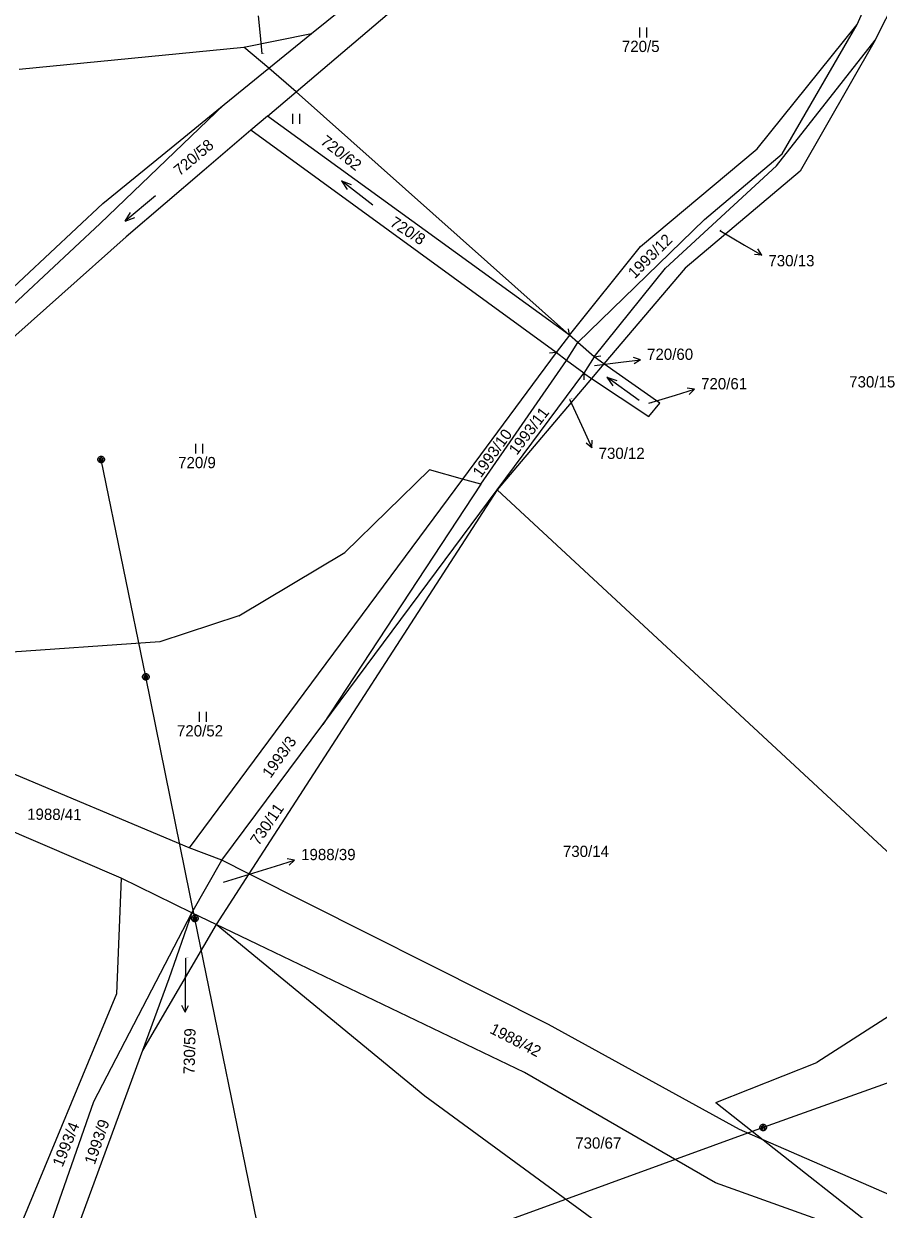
# Model space of a CAD drawing. Extents: x -795483 to -789093, y -1112258 to -1108741.
# Drawn here: x -790491.8 to -790362.9, y -1110458.6 to -1110279.7 of the extents above; entities that cross this region are included whole.
import ezdxf

# ---------------------------------------------------------------- set-up
doc = ezdxf.new("R2010")
doc.units = 0
for name, color, linetype in [('Komunikace', 7, 'Continuous'), ('Popis vodovodních řadů', 7, 'Continuous'), ('Vrstva 1', 7, 'Continuous'), ('Vrstva 12', 7, 'Continuous'), ('Vrstva 14', 7, 'Continuous'), ('Vrstva 16', 7, 'Continuous'), ('Vrstva 2', 7, 'Continuous'), ('Vrstva 23', 7, 'Continuous'), ('Vrstva 26', 7, 'Continuous')]:
    doc.layers.add(name, color=color, linetype=linetype)

msp = doc.modelspace()

# ---------------------------------------------------------------- linework, layer by layer
at = {"layer": 'Komunikace'}
for p, q in [((-790455.84, -1110284.2), (-790456.1, -1110281.47)), ((-790386.78, -1110310.88), (-790383.03, -1110313.07)), ((-790405.7, -1110331.26), (-790401.73, -1110330.77)), ((-790397.46, -1110336.95), (-790393.47, -1110335.73)), ((-790409.46, -1110336.32), (-790407.32, -1110340.94)), ((-790461.68, -1110409.24), (-790453.82, -1110406.81)), ((-790467.38, -1110420.7), (-790467.43, -1110425.87))]:
    msp.add_line(p, q, dxfattribs=at)
at = {"layer": 'Popis vodovodních řadů'}
for p, q in [((-790409.47, -1110326.69), (-790409.61, -1110325.71)), ((-790411.49, -1110329.32), (-790412.48, -1110329.38)), ((-790405.73, -1110329.97), (-790404.75, -1110329.81)), ((-790407.3, -1110332.43), (-790407.31, -1110333.42))]:
    msp.add_line(p, q, dxfattribs=at)
at = {"layer": 'Vrstva 1'}
for p, q in [((-790366.07, -1110279.81), (-790352.89, -1110250.56)), ((-790363.32, -1110282.13), (-790348.41, -1110252.59)), ((-790450.7, -1110289.93), (-790410.39, -1110255.67)), ((-790448.4, -1110281.15), (-790426.99, -1110263.72)), ((-790381.13, -1110298.55), (-790366.07, -1110279.81)), ((-790377.38, -1110299.33), (-790366.07, -1110279.81)), ((-790458.59, -1110283.19), (-790448.4, -1110281.15)), ((-790454.84, -1110286.39), (-790448.4, -1110281.15)), ((-790378.2, -1110301.12), (-790363.32, -1110282.13)), ((-790363.32, -1110282.13), (-790374.65, -1110301.92)), ((-790492.49, -1110286.51), (-790458.59, -1110283.19)), ((-790454.84, -1110286.39), (-790458.59, -1110283.19)), ((-790461.55, -1110291.86), (-790454.84, -1110286.39)), ((-790450.7, -1110289.93), (-790454.84, -1110286.39)), ((-790455.03, -1110293.61), (-790450.7, -1110289.93)), ((-790409.47, -1110326.69), (-790450.7, -1110289.93)), ((-790480.27, -1110309.82), (-790461.55, -1110291.86)), ((-790468.22, -1110297.29), (-790461.55, -1110291.86)), ((-790455.03, -1110293.61), (-790457.52, -1110295.73)), ((-790409.47, -1110326.69), (-790455.03, -1110293.61)), ((-790457.52, -1110295.73), (-790464.6, -1110301.75)), ((-790411.49, -1110329.32), (-790457.52, -1110295.73)), ((-790479.88, -1110306.79), (-790468.22, -1110297.29)), ((-790398.72, -1110313.32), (-790381.13, -1110298.55)), ((-790389.09, -1110309.23), (-790377.38, -1110299.33)), ((-790464.6, -1110301.75), (-790476.34, -1110311.86)), ((-790394.95, -1110316.55), (-790378.2, -1110301.12)), ((-790374.65, -1110301.92), (-790392, -1110316.55)), ((-790512.54, -1110337.36), (-790479.88, -1110306.79)), ((-790522.59, -1110349.3), (-790480.27, -1110309.82)), ((-790408.2, -1110327.81), (-790389.09, -1110309.23)), ((-790476.34, -1110311.86), (-790509.69, -1110341.47)), ((-790409.47, -1110326.69), (-790398.72, -1110313.32)), ((-790405.73, -1110329.97), (-790394.95, -1110316.55)), ((-790392, -1110316.55), (-790404.25, -1110331.01)), ((-790408.2, -1110327.81), (-790409.47, -1110326.69)), ((-790409.89, -1110330.51), (-790408.2, -1110327.81)), ((-790405.73, -1110329.97), (-790408.2, -1110327.81)), ((-790411.49, -1110329.32), (-790425.61, -1110348.39)), ((-790409.89, -1110330.51), (-790411.49, -1110329.32)), ((-790404.25, -1110331.01), (-790405.73, -1110329.97)), ((-790422.81, -1110349.18), (-790409.89, -1110330.51)), ((-790407.3, -1110332.43), (-790409.89, -1110330.51)), ((-790404.25, -1110331.01), (-790406.12, -1110333.21)), ((-790395.83, -1110336.92), (-790404.25, -1110331.01)), ((-790420.36, -1110350.01), (-790407.3, -1110332.43)), ((-790406.12, -1110333.21), (-790420.36, -1110350.01)), ((-790407.3, -1110332.43), (-790406.12, -1110333.21)), ((-790406.12, -1110333.21), (-790397.46, -1110338.96)), ((-790397.46, -1110338.96), (-790395.83, -1110336.92)), ((-790430.59, -1110347), (-790443.36, -1110359.46)), ((-790425.61, -1110348.39), (-790430.59, -1110347)), ((-790425.61, -1110348.39), (-790466.84, -1110404.07)), ((-790420.36, -1110350.01), (-790457.85, -1110407.97)), ((-790422.81, -1110349.18), (-790446.68, -1110385.44)), ((-790446.68, -1110385.44), (-790420.36, -1110350.01)), ((-790422.81, -1110349.18), (-790425.61, -1110348.39)), ((-790350.93, -1110414.44), (-790420.36, -1110350.01)), ((-790459.35, -1110369.02), (-790443.36, -1110359.46)), ((-790459.35, -1110369.02), (-790471.29, -1110372.96)), ((-790471.29, -1110372.96), (-790496.41, -1110374.73)), ((-790466.84, -1110404.07), (-790512.92, -1110384.69)), ((-790461.9, -1110405.93), (-790446.68, -1110385.44)), ((-790477.12, -1110408.65), (-790509.28, -1110394.84)), ((-790461.9, -1110405.93), (-790466.84, -1110404.07)), ((-790466.44, -1110413.86), (-790461.9, -1110405.93)), ((-790457.85, -1110407.97), (-790461.9, -1110405.93)), ((-790477.12, -1110408.65), (-790477.81, -1110426.08)), ((-790466.44, -1110413.86), (-790477.12, -1110408.65)), ((-790457.85, -1110407.97), (-790462.79, -1110415.61)), ((-790412.61, -1110430.74), (-790457.85, -1110407.97)), ((-790481.22, -1110442.37), (-790466.44, -1110413.86)), ((-790466.44, -1110413.86), (-790469.9, -1110423.83)), ((-790462.79, -1110415.61), (-790466.44, -1110413.86)), ((-790462.79, -1110415.61), (-790473.89, -1110434.66)), ((-790431.29, -1110441.57), (-790462.79, -1110415.61)), ((-790416.24, -1110437.95), (-790462.79, -1110415.61)), ((-790469.9, -1110423.83), (-790473.89, -1110434.66)), ((-790477.81, -1110426.08), (-790496.08, -1110470.1)), ((-790360.48, -1110428.98), (-790372.11, -1110436.46)), ((-790383.79, -1110446.57), (-790412.61, -1110430.74)), ((-790473.89, -1110434.66), (-790487.2, -1110470.86)), ((-790387.36, -1110442.51), (-790372.11, -1110436.46)), ((-790387.43, -1110454.62), (-790416.24, -1110437.95)), ((-790488.28, -1110462.52), (-790481.22, -1110442.37)), ((-790402.01, -1110462.96), (-790431.29, -1110441.57)), ((-790387.36, -1110442.51), (-790380.22, -1110448.13)), ((-790380.22, -1110448.13), (-790383.79, -1110446.57)), ((-790313.17, -1110477.45), (-790380.22, -1110448.13)), ((-790380.22, -1110448.13), (-790362.97, -1110461.71)), ((-790371.41, -1110460.37), (-790387.43, -1110454.62))]:
    msp.add_line(p, q, dxfattribs=at)
at = {"layer": 'Vrstva 12'}
for p, q in [((-790473.37, -1110378.23), (-790480.14, -1110345.46)), ((-790465.99, -1110414.73), (-790473.37, -1110378.23)), ((-790454.09, -1110472.82), (-790465.99, -1110414.73)), ((-790293.63, -1110415.3), (-790380.24, -1110446.28)), ((-790380.24, -1110446.28), (-790418.77, -1110460.32))]:
    msp.add_line(p, q, dxfattribs=at)
at = {"layer": 'Vrstva 16'}
for p, q in [((-790456.1, -1110281.47), (-790456.38, -1110278.48)), ((-790383.03, -1110313.07), (-790380.44, -1110314.58)), ((-790380.44, -1110314.58), (-790381.05, -1110313.65)), ((-790380.44, -1110314.58), (-790381.55, -1110314.51)), ((-790401.73, -1110330.77), (-790398.75, -1110330.41)), ((-790398.75, -1110330.41), (-790399.81, -1110330.03)), ((-790398.75, -1110330.41), (-790399.68, -1110331.02)), ((-790393.47, -1110335.73), (-790390.6, -1110334.85)), ((-790390.6, -1110334.85), (-790391.7, -1110334.67)), ((-790390.6, -1110334.85), (-790391.41, -1110335.62)), ((-790407.32, -1110340.94), (-790406.06, -1110343.66)), ((-790406.06, -1110343.66), (-790406.93, -1110342.96)), ((-790406.06, -1110343.66), (-790406.03, -1110342.54)), ((-790453.82, -1110406.81), (-790450.95, -1110405.92)), ((-790450.95, -1110405.92), (-790452.06, -1110405.74)), ((-790450.95, -1110405.92), (-790451.76, -1110406.7)), ((-790467.43, -1110425.87), (-790467.46, -1110428.87)), ((-790467.46, -1110428.87), (-790467.95, -1110427.86)), ((-790467.46, -1110428.87), (-790466.95, -1110427.87))]:
    msp.add_line(p, q, dxfattribs=at)
at = {"layer": 'Vrstva 2'}
for p, q in [((-790409.47, -1110326.69), (-790411.49, -1110329.32)), ((-790405.73, -1110329.97), (-790407.3, -1110332.43))]:
    msp.add_line(p, q, dxfattribs=at)
at = {"layer": 'Vrstva 23'}
for p, q in [((-790398.83, -1110281.74), (-790398.83, -1110280.24)), ((-790397.83, -1110280.24), (-790397.83, -1110281.74)), ((-790451.21, -1110294.79), (-790451.21, -1110293.29)), ((-790450.21, -1110293.29), (-790450.21, -1110294.79)), ((-790439.14, -1110307.06), (-790443.88, -1110303.4)), ((-790443.88, -1110303.4), (-790443, -1110304.71)), ((-790443.88, -1110303.4), (-790442.39, -1110303.92)), ((-790471.91, -1110305.63), (-790476.51, -1110309.49)), ((-790476.51, -1110309.49), (-790475.68, -1110308.14)), ((-790476.51, -1110309.49), (-790475.04, -1110308.91)), ((-790398.95, -1110336.54), (-790403.83, -1110333.04)), ((-790403.83, -1110333.04), (-790402.9, -1110334.32)), ((-790403.83, -1110333.04), (-790402.32, -1110333.51)), ((-790465.83, -1110344.56), (-790465.83, -1110343.06)), ((-790464.83, -1110343.06), (-790464.83, -1110344.56)), ((-790465.28, -1110385.05), (-790465.28, -1110383.55)), ((-790464.28, -1110383.55), (-790464.28, -1110385.05))]:
    msp.add_line(p, q, dxfattribs=at)
at = {"layer": 'Vrstva 26'}
for p, q in [((-790480.64, -1110345.36), (-790480.54, -1110345.16)), ((-790480.64, -1110345.56), (-790480.64, -1110345.36)), ((-790480.54, -1110345.76), (-790480.64, -1110345.56)), ((-790480.54, -1110345.16), (-790480.44, -1110345.06)), ((-790480.44, -1110345.86), (-790480.54, -1110345.76)), ((-790480.44, -1110345.06), (-790480.24, -1110344.96)), ((-790480.44, -1110345.26), (-790480.44, -1110345.66)), ((-790480.44, -1110345.66), (-790480.24, -1110345.76)), ((-790480.24, -1110345.96), (-790480.44, -1110345.86)), ((-790480.24, -1110344.96), (-790480.04, -1110344.96)), ((-790480.24, -1110345.76), (-790480.24, -1110345.16)), ((-790480.24, -1110345.16), (-790480.04, -1110345.16)), ((-790480.04, -1110345.96), (-790480.24, -1110345.96)), ((-790480.04, -1110344.96), (-790479.84, -1110345.06)), ((-790480.04, -1110345.16), (-790480.04, -1110345.76)), ((-790480.04, -1110345.76), (-790479.84, -1110345.66)), ((-790479.84, -1110345.86), (-790480.04, -1110345.96)), ((-790479.84, -1110345.06), (-790479.74, -1110345.16)), ((-790479.84, -1110345.66), (-790479.84, -1110345.26)), ((-790479.74, -1110345.76), (-790479.84, -1110345.86)), ((-790479.74, -1110345.16), (-790479.64, -1110345.36)), ((-790479.64, -1110345.56), (-790479.74, -1110345.76)), ((-790479.64, -1110345.36), (-790479.64, -1110345.56)), ((-790473.87, -1110378.13), (-790473.77, -1110377.93)), ((-790473.87, -1110378.33), (-790473.87, -1110378.13)), ((-790473.77, -1110378.53), (-790473.87, -1110378.33)), ((-790473.77, -1110377.93), (-790473.67, -1110377.83)), ((-790473.67, -1110378.63), (-790473.77, -1110378.53)), ((-790473.67, -1110377.83), (-790473.47, -1110377.73)), ((-790473.67, -1110378.03), (-790473.67, -1110378.43)), ((-790473.67, -1110378.43), (-790473.47, -1110378.53)), ((-790473.47, -1110378.73), (-790473.67, -1110378.63)), ((-790473.47, -1110377.73), (-790473.27, -1110377.73)), ((-790473.47, -1110378.53), (-790473.47, -1110377.93)), ((-790473.47, -1110377.93), (-790473.27, -1110377.93)), ((-790473.27, -1110378.73), (-790473.47, -1110378.73)), ((-790473.27, -1110377.73), (-790473.07, -1110377.83)), ((-790473.27, -1110377.93), (-790473.27, -1110378.53)), ((-790473.27, -1110378.53), (-790473.07, -1110378.43)), ((-790473.07, -1110378.63), (-790473.27, -1110378.73)), ((-790473.07, -1110377.83), (-790472.97, -1110377.93)), ((-790473.07, -1110378.43), (-790473.07, -1110378.03)), ((-790472.97, -1110378.53), (-790473.07, -1110378.63)), ((-790472.97, -1110377.93), (-790472.87, -1110378.13)), ((-790472.87, -1110378.33), (-790472.97, -1110378.53)), ((-790472.87, -1110378.13), (-790472.87, -1110378.33)), ((-790466.49, -1110414.63), (-790466.39, -1110414.43)), ((-790466.39, -1110414.43), (-790466.29, -1110414.33)), ((-790466.29, -1110414.33), (-790466.09, -1110414.23)), ((-790466.29, -1110414.53), (-790466.29, -1110414.93)), ((-790466.09, -1110414.23), (-790465.89, -1110414.23)), ((-790466.09, -1110415.03), (-790466.09, -1110414.43)), ((-790466.09, -1110414.43), (-790465.89, -1110414.43)), ((-790465.89, -1110414.23), (-790465.69, -1110414.33)), ((-790465.89, -1110414.43), (-790465.89, -1110415.03)), ((-790465.69, -1110414.33), (-790465.59, -1110414.43)), ((-790465.69, -1110414.93), (-790465.69, -1110414.53)), ((-790465.59, -1110414.43), (-790465.49, -1110414.63)), ((-790466.49, -1110414.83), (-790466.49, -1110414.63)), ((-790466.39, -1110415.03), (-790466.49, -1110414.83)), ((-790466.29, -1110415.13), (-790466.39, -1110415.03)), ((-790466.29, -1110414.93), (-790466.09, -1110415.03)), ((-790466.09, -1110415.23), (-790466.29, -1110415.13)), ((-790465.89, -1110415.23), (-790466.09, -1110415.23)), ((-790465.89, -1110415.03), (-790465.69, -1110414.93)), ((-790465.69, -1110415.13), (-790465.89, -1110415.23)), ((-790465.59, -1110415.03), (-790465.69, -1110415.13)), ((-790465.49, -1110414.83), (-790465.59, -1110415.03)), ((-790465.49, -1110414.63), (-790465.49, -1110414.83)), ((-790380.74, -1110446.18), (-790380.64, -1110445.98)), ((-790380.74, -1110446.38), (-790380.74, -1110446.18)), ((-790380.64, -1110446.58), (-790380.74, -1110446.38)), ((-790380.64, -1110445.98), (-790380.54, -1110445.88)), ((-790380.54, -1110446.68), (-790380.64, -1110446.58)), ((-790380.54, -1110445.88), (-790380.34, -1110445.78)), ((-790380.54, -1110446.08), (-790380.54, -1110446.48)), ((-790380.54, -1110446.48), (-790380.34, -1110446.58)), ((-790380.34, -1110446.78), (-790380.54, -1110446.68)), ((-790380.34, -1110445.78), (-790380.14, -1110445.78)), ((-790380.34, -1110446.58), (-790380.34, -1110445.98)), ((-790380.34, -1110445.98), (-790380.14, -1110445.98)), ((-790380.14, -1110446.78), (-790380.34, -1110446.78)), ((-790380.14, -1110445.78), (-790379.94, -1110445.88)), ((-790380.14, -1110445.98), (-790380.14, -1110446.58)), ((-790380.14, -1110446.58), (-790379.94, -1110446.48)), ((-790379.94, -1110446.68), (-790380.14, -1110446.78)), ((-790379.94, -1110445.88), (-790379.84, -1110445.98)), ((-790379.94, -1110446.48), (-790379.94, -1110446.08)), ((-790379.84, -1110446.58), (-790379.94, -1110446.68)), ((-790379.84, -1110445.98), (-790379.74, -1110446.18)), ((-790379.74, -1110446.38), (-790379.84, -1110446.58)), ((-790379.74, -1110446.18), (-790379.74, -1110446.38))]:
    msp.add_line(p, q, dxfattribs=at)

# ---------------------------------------------------------------- texts
at = {"layer": 'Vrstva 14'}
for s, height, p in [('720/5', 1.7, (-790401.55, -1110283.94)), ('720/47', 0.1, (-790455.84, -1110284.2)), ('730/13', 0.1, (-790386.78, -1110310.88)), ('720/60', 0.1, (-790405.7, -1110331.26)), ('730/15', 1.7, (-790367.25, -1110334.57)), ('730/12', 0.1, (-790409.46, -1110336.32)), ('720/61', 0.1, (-790397.46, -1110336.95)), ('720/9', 1.7, (-790468.51, -1110346.76)), ('720/52', 1.7, (-790468.68, -1110387.25)), ('730/14', 1.7, (-790410.45, -1110405.44)), ('1988/39', 0.1, (-790461.68, -1110409.24)), ('730/59', 0.1, (-790467.38, -1110420.7)), ('730/67', 1.7, (-790408.59, -1110449.47))]:
    msp.add_text(s, height=height, dxfattribs=at).set_placement(p)
for s, rotation, p in [('720/62', 322.125, (-790447.16, -1110297.7)), ('720/58', 40.2592, (-790468.28, -1110302.74)), ('720/8', 327.1903, (-790436.69, -1110310.08)), ('1993/12', 45, (-790399.61, -1110318.25)), ('1993/11', 52.5917, (-790417.41, -1110344.9)), ('1993/10', 54.1102, (-790422.82, -1110348.3)), ('1993/3', 54.8159, (-790454.57, -1110393.67)), ('1988/41', 359.5185, (-790491.3, -1110399.82)), ('730/11', 55.9257, (-790456.35, -1110403.84)), ('1988/42', 332.8133, (-790421.62, -1110431.95)), ('1993/4', 67.9436, (-790485.96, -1110452.36)), ('1993/9', 70.871, (-790481.1, -1110452))]:
    msp.add_text(s, height=1.7, rotation=rotation, dxfattribs=at).set_placement(p)
at = {"layer": 'Vrstva 16'}
for s, p in [('730/13', (-790379.44, -1110316.28)), ('720/60', (-790397.75, -1110330.41)), ('720/61', (-790389.6, -1110334.86)), ('730/12', (-790405.06, -1110345.36)), ('1988/39', (-790449.95, -1110405.92))]:
    msp.add_text(s, height=1.7, dxfattribs=at).set_placement(p)
msp.add_text('730/59', height=1.7, rotation=88.7252, dxfattribs=at).set_placement((-790466.02, -1110438.27))

doc.saveas('drawing.dxf')
